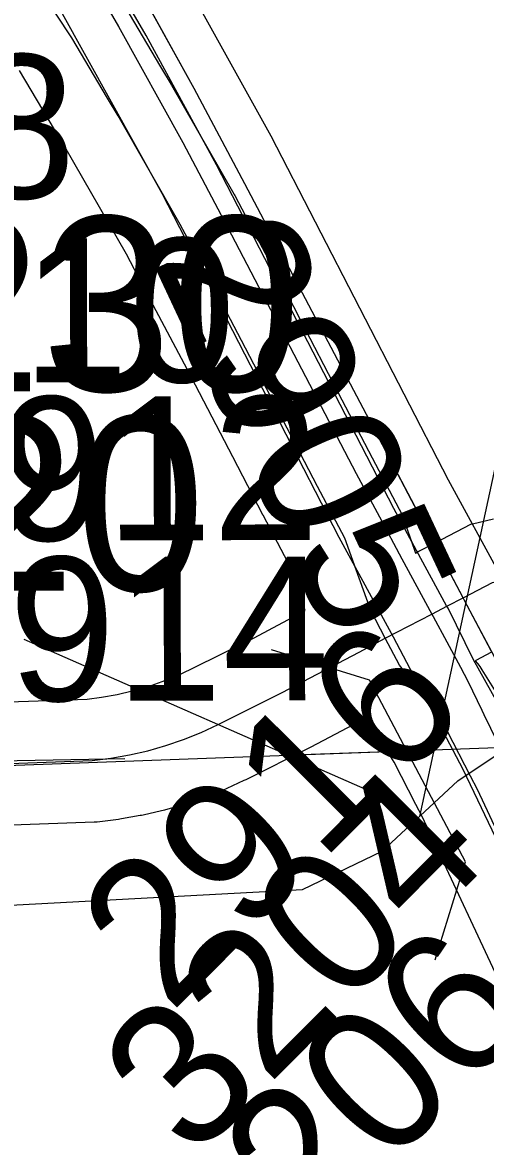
# Model space of a CAD drawing. Extents: x 128.7 to 185.5, y -21.4 to 12.6.
# Drawn here: x 147.083 to 147.308, y -0.494 to 0.053 of the extents above; entities that cross this region are included whole.
import ezdxf

# ---------------------------------------------------------------- set-up
doc = ezdxf.new("R2010")
doc.units = 0
for name, color, linetype in [('tdCoDivCarto', 7, 'Continuous'), ('tdCoHydroRiver', 7, 'Continuous'), ('tdCoPriCL', 7, 'Continuous'), ('tdCoPriDiv', 7, 'Continuous'), ('tdCoPrimary', 7, 'Continuous'), ('tdCoSecRdNmbr', 7, 'Continuous'), ('tdCoSecRteBand', 7, 'Continuous'), ('tdCoSecRteCL', 7, 'Continuous'), ('tdCoSectLine', 7, 'Continuous'), ('tdCoSectLinePart', 7, 'Continuous'), ('tdCoStrucDivPri', 7, 'Continuous'), ('tdCoStrucPriMaintName', 7, 'Continuous'), ('tdCoStrucSecCoName', 7, 'Continuous'), ('tdCoStrucSecFHWANum', 7, 'Continuous'), ('tdCoSurfAsphalt', 7, 'Continuous'), ('tdCoSurfConc', 7, 'Continuous'), ('tdCoSurfGravel', 7, 'Continuous')]:
    doc.layers.add(name, color=color, linetype=linetype)

msp = doc.modelspace()

# ---------------------------------------------------------------- linework, layer by layer
at = {"layer": 'tdCoDivCarto'}
for p, q in [((147.11236, 0.08117), (147.12938, 0.05133)), ((147.16612, 0.02117), (147.13481, 0.07789)), ((147.12938, 0.05133), (147.1607, -0.00514)), ((147.19079, -0.0252), (147.16612, 0.02117)), ((147.1607, -0.00514), (147.1824, -0.04632)), ((147.25786, -0.1522), (147.19079, -0.0252)), ((147.1824, -0.04632), (147.24504, -0.16617)), ((147.27225, -0.17944), (147.25786, -0.1522)), ((147.24504, -0.16617), (147.25637, -0.1872)), ((147.28309, -0.19996), (147.27225, -0.17944)), ((147.28309, -0.19996), (147.27225, -0.17944)), ((147.25637, -0.1872), (147.26738, -0.20763)), ((147.25637, -0.1872), (147.26738, -0.20763)), ((147.29716, -0.22657), (147.28309, -0.19996)), ((147.26738, -0.20763), (147.28189, -0.23454)), ((147.29804, -0.22824), (147.29716, -0.22657)), ((147.3111, -0.25296), (147.29804, -0.22824)), ((147.3111, -0.25296), (147.29804, -0.22824)), ((147.28189, -0.23454), (147.28256, -0.23579)), ((147.28256, -0.23579), (147.29582, -0.26039)), ((147.28256, -0.23579), (147.29582, -0.26039)), ((147.29582, -0.26039), (147.29954, -0.26728)), ((147.29954, -0.26728), (147.3063, -0.28127)), ((147.3063, -0.28127), (147.30734, -0.28342)), ((147.30734, -0.28342), (147.31715, -0.30373))]:
    msp.add_line(p, q, dxfattribs=at)
for points in [[(147.27196, -0.17888), (147.25786, -0.1522), (147.19079, -0.0252), (147.16612, 0.02117), (147.13481, 0.07789), (147.1131, 0.11241), (147.08721, 0.15137), (147.07513, 0.16814), (147.0554, 0.19478), (147.02531, 0.23152), (146.99695, 0.26432), (146.97278, 0.28947), (146.94516, 0.3166), (146.91878, 0.34225), (146.87242, 0.38738), (146.81866, 0.43818), (146.75676, 0.49934), (146.69412, 0.56025), (146.63592, 0.61672), (146.59178, 0.65988), (146.5686, 0.68429), (146.56814, 0.68482)], [(147.27225, -0.17944), (147.25786, -0.1522), (147.19079, -0.0252), (147.16612, 0.02117), (147.13481, 0.07789), (147.1131, 0.11241), (147.08721, 0.15137), (147.07513, 0.16814), (147.0554, 0.19478), (147.02531, 0.23152), (146.99695, 0.26432), (146.97278, 0.28947), (146.94516, 0.3166), (146.91878, 0.34225), (146.87242, 0.38738), (146.81866, 0.43818), (146.75676, 0.49934), (146.69412, 0.56025), (146.63592, 0.61672), (146.59178, 0.65988), (146.5686, 0.68429), (146.56855, 0.68434)], [(147.27225, -0.17944), (147.25786, -0.1522), (147.19079, -0.0252), (147.16612, 0.02117), (147.13481, 0.07789), (147.1131, 0.11241), (147.08721, 0.15137), (147.07513, 0.16814), (147.0554, 0.19478), (147.02531, 0.23152), (146.99695, 0.26432), (146.97278, 0.28947), (146.94516, 0.3166), (146.91878, 0.34225), (146.87242, 0.38738), (146.81866, 0.43818), (146.75676, 0.49934), (146.69412, 0.56025), (146.63592, 0.61672), (146.59178, 0.65988), (146.5686, 0.68429), (146.56855, 0.68434)], [(146.55559, 0.67361), (146.58512, 0.64196), (146.68524, 0.54455), (146.77155, 0.45971), (146.82531, 0.40817), (146.87192, 0.36378), (146.97747, 0.25848), (147.03024, 0.19856), (147.04208, 0.18351), (147.07241, 0.14233), (147.0951, 0.10805), (147.11236, 0.08117), (147.12938, 0.05133), (147.1607, -0.00514), (147.1824, -0.04632), (147.24504, -0.16617), (147.25637, -0.1872)], [(146.55559, 0.67361), (146.58512, 0.64196), (146.68524, 0.54455), (146.77155, 0.45971), (146.82531, 0.40817), (146.87192, 0.36378), (146.97747, 0.25848), (147.03024, 0.19856), (147.04208, 0.18351), (147.07241, 0.14233), (147.0951, 0.10805), (147.11236, 0.08117), (147.12938, 0.05133), (147.1607, -0.00514), (147.1824, -0.04632), (147.24504, -0.16617), (147.25637, -0.1872)], [(146.55559, 0.67361), (146.58512, 0.64196), (146.68524, 0.54455), (146.77155, 0.45971), (146.82531, 0.40817), (146.87192, 0.36378), (146.97747, 0.25848), (147.03024, 0.19856), (147.04208, 0.18351), (147.07241, 0.14233), (147.0951, 0.10805), (147.11236, 0.08117), (147.12938, 0.05133), (147.1607, -0.00514), (147.1824, -0.04632), (147.24504, -0.16617), (147.25637, -0.1872)], [(147.2828, -0.1994), (147.27196, -0.17888)], [(147.28309, -0.19996), (147.27225, -0.17944)], [(147.25637, -0.1872), (147.26738, -0.20763)], [(147.25637, -0.1872), (147.26738, -0.20763)], [(147.29774, -0.22768), (147.29716, -0.22657), (147.2828, -0.1994)], [(147.29804, -0.22824), (147.29716, -0.22657), (147.28309, -0.19996)], [(147.29804, -0.22824), (147.29716, -0.22657), (147.28309, -0.19996)], [(147.26738, -0.20763), (147.28189, -0.23454), (147.28256, -0.23579)], [(147.26738, -0.20763), (147.28189, -0.23454), (147.28256, -0.23579)], [(147.26738, -0.20763), (147.28189, -0.23454), (147.28256, -0.23579)], [(147.3108, -0.2524), (147.29774, -0.22768)], [(147.3111, -0.25296), (147.29804, -0.22824)], [(147.28256, -0.23579), (147.29582, -0.26039)], [(147.28256, -0.23579), (147.29582, -0.26039)], [(147.29582, -0.26039), (147.29954, -0.26728), (147.3063, -0.28127)], [(147.29582, -0.26039), (147.29954, -0.26728), (147.3063, -0.28127)], [(147.29582, -0.26039), (147.29954, -0.26728), (147.3063, -0.28127)], [(147.3063, -0.28127), (147.30734, -0.28342), (147.31715, -0.30373), (147.35996, -0.39231), (147.3898, -0.46333), (147.44874, -0.60365), (147.50644, -0.74126), (147.53357, -0.80735), (147.54639, -0.8367), (147.55552, -0.85618), (147.56587, -0.87541), (147.57697, -0.89366), (147.58905, -0.91167), (147.60188, -0.9272), (147.60351, -0.92888)], [(147.3063, -0.28127), (147.30734, -0.28342), (147.31715, -0.30373), (147.35996, -0.39231), (147.3898, -0.46333), (147.44874, -0.60365), (147.50644, -0.74126), (147.53357, -0.80735), (147.54639, -0.8367), (147.55552, -0.85618), (147.56587, -0.87541), (147.57697, -0.89366), (147.58905, -0.91167), (147.60188, -0.9272), (147.60351, -0.92888)], [(147.3063, -0.28127), (147.30734, -0.28342), (147.31715, -0.30373), (147.35996, -0.39231), (147.3898, -0.46333), (147.44874, -0.60365), (147.50644, -0.74126), (147.53357, -0.80735), (147.54639, -0.8367), (147.55552, -0.85618), (147.56587, -0.87541), (147.57697, -0.89366), (147.58905, -0.91167), (147.60188, -0.9272), (147.60351, -0.92888)]]:
    msp.add_lwpolyline(points, dxfattribs=at)
at = {"layer": 'tdCoHydroRiver'}
msp.add_lwpolyline([(146.7515, -0.78953), (146.7921, -0.72823), (146.83055, -0.64964), (146.8538, -0.58891), (146.85665, -0.57935), (146.87362, -0.56774), (146.88714, -0.54679), (146.92867, -0.51386), (146.99427, -0.44543), (147.0214, -0.40667), (147.03975, -0.38871), (147.06462, -0.37684), (147.21899, -0.36861), (147.25783, -0.34998), (147.29458, -0.31563), (147.35944, -0.27247), (147.40149, -0.25531), (147.45009, -0.24582), (147.52418, -0.24339), (147.54819, -0.25365), (147.63443, -0.33287), (147.69059, -0.36101)], dxfattribs=at)
at = {"layer": 'tdCoPriCL'}
msp.add_lwpolyline([(147.55161, -0.82857), (147.47746, -0.652), (147.38939, -0.44165), (147.36535, -0.38317), (147.34932, -0.3495), (147.32988, -0.30892), (147.32396, -0.29661), (147.3237, -0.29611), (147.3198, -0.28874), (147.31459, -0.27887), (147.31383, -0.27744), (147.30217, -0.25676), (147.28984, -0.23166), (147.28914, -0.23056), (147.27441, -0.20364), (147.26339, -0.18321), (147.1771, -0.01588), (147.14274, 0.04701), (147.12681, 0.07468)], dxfattribs=at)
at = {"layer": 'tdCoPriDiv'}
for points in [[(146.76342, 0.52169), (146.94883, 0.34291), (147.01462, 0.27622), (147.06899, 0.21336), (147.11989, 0.14086), (147.15244, 0.09029), (147.2036, -0.00182), (147.28993, -0.16921), (147.31501, -0.21534), (147.35075, -0.2831), (147.39278, -0.37102), (147.57902, -0.81635)], [(147.5242, -0.84079), (147.33791, -0.39533), (147.29717, -0.31013), (147.26327, -0.24577), (147.23686, -0.19721), (147.15061, -0.02995), (147.10119, 0.05907), (147.07004, 0.10746), (147.02203, 0.17584), (146.96994, 0.23608), (146.90666, 0.30022), (146.7216, 0.47867)]]:
    msp.add_lwpolyline(points, dxfattribs=at)
at = {"layer": 'tdCoPrimary'}
for p, q in [((147.28309, -0.19996), (147.27225, -0.17944)), ((147.28309, -0.19996), (147.27225, -0.17944)), ((147.25637, -0.1872), (147.26738, -0.20763)), ((147.25637, -0.1872), (147.26738, -0.20763)), ((147.3111, -0.25296), (147.29804, -0.22824)), ((147.3111, -0.25296), (147.29804, -0.22824)), ((147.28256, -0.23579), (147.29582, -0.26039)), ((147.28256, -0.23579), (147.29582, -0.26039))]:
    msp.add_line(p, q, dxfattribs=at)
for points in [[(147.27225, -0.17944), (147.25786, -0.1522), (147.19079, -0.0252), (147.16612, 0.02117), (147.13481, 0.07789), (147.1131, 0.11241), (147.08721, 0.15137), (147.07513, 0.16814), (147.0554, 0.19478), (147.02531, 0.23152), (146.99695, 0.26432), (146.97278, 0.28947), (146.94516, 0.3166), (146.91878, 0.34225), (146.87242, 0.38738), (146.81866, 0.43818), (146.75676, 0.49934), (146.69412, 0.56025), (146.63592, 0.61672), (146.59178, 0.65988), (146.5686, 0.68429), (146.56855, 0.68434)], [(147.27225, -0.17944), (147.25786, -0.1522), (147.19079, -0.0252), (147.16612, 0.02117), (147.13481, 0.07789), (147.1131, 0.11241), (147.08721, 0.15137), (147.07513, 0.16814), (147.0554, 0.19478), (147.02531, 0.23152), (146.99695, 0.26432), (146.97278, 0.28947), (146.94516, 0.3166), (146.91878, 0.34225), (146.87242, 0.38738), (146.81866, 0.43818), (146.75676, 0.49934), (146.69412, 0.56025), (146.63592, 0.61672), (146.59178, 0.65988), (146.5686, 0.68429), (146.56855, 0.68434)], [(146.55559, 0.67361), (146.58512, 0.64196), (146.68524, 0.54455), (146.77155, 0.45971), (146.82531, 0.40817), (146.87192, 0.36378), (146.97747, 0.25848), (147.03024, 0.19856), (147.04208, 0.18351), (147.07241, 0.14233), (147.0951, 0.10805), (147.11236, 0.08117), (147.12938, 0.05133), (147.1607, -0.00514), (147.1824, -0.04632), (147.24504, -0.16617), (147.25637, -0.1872)], [(146.55559, 0.67361), (146.58512, 0.64196), (146.68524, 0.54455), (146.77155, 0.45971), (146.82531, 0.40817), (146.87192, 0.36378), (146.97747, 0.25848), (147.03024, 0.19856), (147.04208, 0.18351), (147.07241, 0.14233), (147.0951, 0.10805), (147.11236, 0.08117), (147.12938, 0.05133), (147.1607, -0.00514), (147.1824, -0.04632), (147.24504, -0.16617), (147.25637, -0.1872)], [(147.11236, 0.08117), (147.12938, 0.05133), (147.1607, -0.00514), (147.1824, -0.04632), (147.24504, -0.16617), (147.25637, -0.1872), (147.26738, -0.20763), (147.28189, -0.23454), (147.28256, -0.23579), (147.29582, -0.26039), (147.29954, -0.26728), (147.3063, -0.28127), (147.30734, -0.28342), (147.31715, -0.30373), (147.35996, -0.39231), (147.3898, -0.46333), (147.44874, -0.60365), (147.50644, -0.74126), (147.53357, -0.80735)], [(147.54516, -0.78918), (147.50669, -0.69794), (147.45811, -0.5808), (147.40632, -0.45774), (147.39054, -0.41977), (147.36859, -0.36946), (147.33604, -0.30016), (147.33339, -0.29516), (147.3224, -0.27436), (147.32218, -0.27394), (147.3111, -0.25296), (147.29804, -0.22824), (147.29716, -0.22657), (147.28309, -0.19996), (147.27225, -0.17944), (147.25786, -0.1522), (147.19079, -0.0252), (147.16612, 0.02117), (147.13481, 0.07789)], [(147.29804, -0.22824), (147.29716, -0.22657), (147.28309, -0.19996)], [(147.29804, -0.22824), (147.29716, -0.22657), (147.28309, -0.19996)], [(147.26738, -0.20763), (147.28189, -0.23454), (147.28256, -0.23579)], [(147.26738, -0.20763), (147.28189, -0.23454), (147.28256, -0.23579)], [(147.29582, -0.26039), (147.29954, -0.26728), (147.3063, -0.28127)], [(147.29582, -0.26039), (147.29954, -0.26728), (147.3063, -0.28127)], [(147.3063, -0.28127), (147.30734, -0.28342), (147.31715, -0.30373), (147.35996, -0.39231), (147.3898, -0.46333), (147.44874, -0.60365), (147.50644, -0.74126), (147.53357, -0.80735), (147.54639, -0.8367), (147.55552, -0.85618), (147.56587, -0.87541), (147.57697, -0.89366), (147.58905, -0.91167), (147.60188, -0.9272), (147.60351, -0.92888)], [(147.3063, -0.28127), (147.30734, -0.28342), (147.31715, -0.30373), (147.35996, -0.39231), (147.3898, -0.46333), (147.44874, -0.60365), (147.50644, -0.74126), (147.53357, -0.80735), (147.54639, -0.8367), (147.55552, -0.85618), (147.56587, -0.87541), (147.57697, -0.89366), (147.58905, -0.91167), (147.60188, -0.9272), (147.60351, -0.92888)]]:
    msp.add_lwpolyline(points, dxfattribs=at)
at = {"layer": 'tdCoSecRdNmbr'}
msp.add_lwpolyline([(147.01862, -0.30699), (147.13244, -0.3048)], dxfattribs=at)
at = {"layer": 'tdCoSecRteBand'}
for points in [[(147.13249, 0.0611), (147.14986, 0.03171), (147.15494, 0.02312), (147.15503, 0.02296), (147.15512, 0.02281), (147.18545, -0.02997), (147.18572, -0.03043), (147.18597, -0.0309), (147.198, -0.05369), (147.2158, -0.08737), (147.21585, -0.08745), (147.21589, -0.08753), (147.23816, -0.13029), (147.25283, -0.15846), (147.2661, -0.18353), (147.26716, -0.18553), (147.26791, -0.18768), (147.27328, -0.20304), (147.27393, -0.20485), (147.27565, -0.20396), (147.28328, -0.19998), (147.29759, -0.19251), (147.30089, -0.19079), (147.30452, -0.18992), (147.31194, -0.18816)], [(147.06611, -0.27758), (147.11411, -0.2759), (147.12112, -0.27503), (147.12863, -0.2737), (147.13607, -0.27198), (147.1434, -0.26989), (147.15062, -0.26743), (147.15771, -0.26459), (147.16492, -0.26127), (147.19533, -0.24611), (147.21885, -0.23368), (147.21881, -0.23361), (147.22026, -0.23285), (147.21681, -0.22333), (147.21675, -0.22316), (147.21669, -0.22299), (147.21201, -0.2096), (147.19976, -0.18645), (147.19971, -0.18636), (147.19966, -0.18627), (147.18494, -0.158), (147.16271, -0.11533), (147.14495, -0.08172), (147.13316, -0.0594), (147.10319, -0.00725), (147.0982, 0.00119), (147.0812, 0.02997)], [(147.31103, -0.25317), (147.3034, -0.25715), (147.30307, -0.25733), (147.3041, -0.25861), (147.30528, -0.26006), (147.30626, -0.26165), (147.31514, -0.27595)], [(147.31989, -0.42421), (147.27728, -0.33314), (147.27421, -0.32721), (147.26354, -0.3066), (147.25627, -0.29487), (147.24889, -0.28574), (147.24676, -0.28686), (147.24673, -0.28681), (147.22305, -0.29932), (147.22274, -0.29949), (147.22242, -0.29964), (147.19128, -0.31517), (147.19086, -0.31538), (147.19045, -0.31557), (147.18212, -0.31941), (147.18142, -0.31973), (147.1807, -0.32002), (147.17219, -0.32342), (147.17147, -0.32371), (147.17074, -0.32396), (147.16207, -0.32692), (147.16134, -0.32717), (147.1606, -0.32738), (147.15178, -0.3299), (147.15104, -0.33011), (147.15029, -0.33028), (147.14135, -0.33234), (147.1406, -0.33251), (147.13984, -0.33265), (147.13081, -0.33424), (147.13005, -0.33438), (147.12929, -0.33447), (147.12019, -0.3356), (147.11887, -0.33577), (147.11753, -0.33582), (147.06839, -0.33754)]]:
    msp.add_lwpolyline(points, dxfattribs=at)
at = {"layer": 'tdCoSecRteCL'}
for points in [[(147.25929, -0.24633), (147.25216, -0.23283), (147.24501, -0.2131), (147.23959, -0.19757), (147.22627, -0.17241), (147.21155, -0.14415), (147.18928, -0.10139), (147.17148, -0.0677), (147.15944, -0.04492), (147.12911, 0.00786), (147.12403, 0.01645), (147.10667, 0.04584), (147.09175, 0.06857), (147.08127, 0.08455), (147.04354, 0.13905), (147.02109, 0.16766), (146.99816, 0.19824), (146.94785, 0.25668), (146.91332, 0.2944), (146.88891, 0.32105), (146.84361, 0.36402), (146.82652, 0.38023), (146.76635, 0.43819)], [(147.25929, -0.24633), (147.28189, -0.23454), (147.28952, -0.23056), (147.29716, -0.22657), (147.31147, -0.21911), (147.31889, -0.21734), (147.32454, -0.2184), (147.32948, -0.22158), (147.33513, -0.22829), (147.37444, -0.2866), (147.37747, -0.28917), (147.38077, -0.29138), (147.38432, -0.29318), (147.38805, -0.29455), (147.39191, -0.29549), (147.39586, -0.29596), (147.39984, -0.29597), (147.53251, -0.29128), (147.66371, -0.28635), (147.83214, -0.28068)], [(146.96457, -0.31227), (146.97789, -0.31175), (147.06716, -0.30756), (147.11649, -0.30583), (147.12559, -0.3047), (147.13462, -0.3031), (147.14355, -0.30105), (147.15237, -0.29853), (147.16105, -0.29557), (147.16956, -0.29216), (147.17789, -0.28832), (147.20903, -0.2728), (147.24648, -0.25302), (147.25929, -0.24633)], [(147.5148, -0.81162), (147.46795, -0.70138), (147.45044, -0.65823), (147.39618, -0.53024), (147.34735, -0.41211), (147.3042, -0.31988), (147.30085, -0.31342), (147.28965, -0.29177), (147.28077, -0.27747), (147.26622, -0.25946), (147.25929, -0.24633)]]:
    msp.add_lwpolyline(points, dxfattribs=at)
at = {"layer": 'tdCoSectLine'}
msp.add_lwpolyline([(146.96419, -0.31227), (147.96345, -0.27562)], dxfattribs=at)
at = {"layer": 'tdCoSectLinePart'}
msp.add_lwpolyline([(147.21395, -0.30311), (147.25997, -0.30142)], dxfattribs=at)
at = {"layer": 'tdCoStrucDivPri'}
msp.add_lwpolyline([(147.28356, -0.40284), (147.2983, -0.35506), (147.25157, -0.26665), (147.2038, -0.25191)], dxfattribs=at)
at = {"layer": 'tdCoStrucPriMaintName'}
msp.add_line((147.34277, -0.02366), (147.27593, -0.33301), dxfattribs=at)
msp.add_line((147.34277, -0.02366), (147.27593, -0.33301), dxfattribs=at)
msp.add_line((147.34277, -0.02366), (147.27593, -0.33301), dxfattribs=at)
at = {"layer": 'tdCoStrucSecFHWANum'}
msp.add_line((147.08329, -0.24682), (147.25996, -0.32436), dxfattribs=at)
at = {"layer": 'tdCoSurfAsphalt'}
for points in [[(147.21155, -0.14415), (147.18928, -0.10139), (147.17148, -0.0677)], [(147.5365, -0.86316), (147.5148, -0.81162), (147.46795, -0.70138), (147.45044, -0.65823), (147.39618, -0.53024), (147.34735, -0.41211), (147.3042, -0.31988), (147.30085, -0.31342)]]:
    msp.add_lwpolyline(points, dxfattribs=at)
at = {"layer": 'tdCoSurfConc'}
for points in [[(147.17148, -0.0677), (147.15944, -0.04492), (147.12911, 0.00786), (147.12403, 0.01645), (147.10667, 0.04584), (147.09175, 0.06857)], [(147.25929, -0.24633), (147.25216, -0.23283), (147.24501, -0.2131), (147.23959, -0.19757), (147.22627, -0.17241), (147.21155, -0.14415)], [(147.25929, -0.24633), (147.28189, -0.23454), (147.28952, -0.23056)], [(147.30085, -0.31342), (147.28965, -0.29177), (147.28077, -0.27747), (147.26622, -0.25946), (147.25929, -0.24633)]]:
    msp.add_lwpolyline(points, dxfattribs=at)
at = {"layer": 'tdCoSurfGravel'}
for points in [[(147.28952, -0.23056), (147.29716, -0.22657), (147.31147, -0.21911), (147.31889, -0.21734), (147.32454, -0.2184), (147.32948, -0.22158), (147.33513, -0.22829), (147.37444, -0.2866), (147.37747, -0.28917), (147.38077, -0.29138)], [(147.14355, -0.30105), (147.15237, -0.29853), (147.16105, -0.29557), (147.16956, -0.29216), (147.17789, -0.28832), (147.20903, -0.2728), (147.24648, -0.25302), (147.25929, -0.24633)], [(144.99296, -0.37661), (145.17187, -0.37112), (145.1858, -0.37069), (145.32661, -0.36724), (145.47408, -0.36329), (145.62821, -0.35737), (145.74659, -0.35294), (145.86594, -0.34899), (145.96277, -0.34509), (145.97618, -0.34455), (146.10096, -0.34134), (146.34535, -0.33469), (146.47038, -0.33099), (146.57691, -0.3268), (146.63314, -0.32384), (146.72783, -0.32211), (146.85188, -0.31668), (146.96457, -0.31227), (146.97789, -0.31175), (147.06716, -0.30756), (147.11649, -0.30583), (147.12559, -0.3047), (147.13462, -0.3031), (147.14355, -0.30105)]]:
    msp.add_lwpolyline(points, dxfattribs=at)

# ---------------------------------------------------------------- texts
at = {"layer": 'tdCoSecRdNmbr'}
for s, rotation, p in [('2908', 0.1117, (146.90036, -0.03262)), ('2905', 295.1106, (147.1453, -0.06212)), ('2910', 0.1117, (146.97818, -0.12202)), ('2912', 0.1118, (147.01891, -0.19891)), ('2914', 0.1118, (147.02381, -0.27693)), ('2916', 45.1106, (147.1545, -0.42938)), ('3204', 45.1107, (147.16534, -0.50109)), ('3206', 45.1107, (147.18679, -0.57822))]:
    msp.add_text(s, height=0.07, rotation=rotation, dxfattribs=at).set_placement(p)
at = {"layer": 'tdCoStrucSecCoName'}
msp.add_text('C-3230', height=0.085, dxfattribs=at).set_placement((146.84552, -0.12609))
at = {"layer": 'tdCoStrucSecFHWANum'}
msp.add_text('20920', height=0.085, dxfattribs=at).set_placement((146.85554, -0.22321))

doc.saveas('drawing.dxf')
